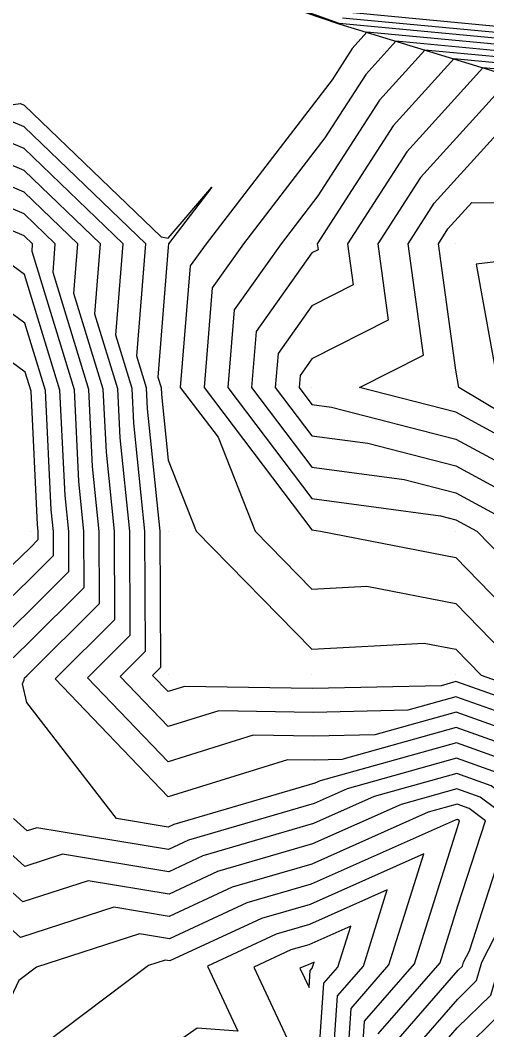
# Model space of a CAD drawing. Extents: x 2188792 to 2191981, y 386090 to 389710.
# Drawn here: x 2190439.9 to 2190472.3, y 387675.5 to 387745.7 of the extents above; entities that cross this region are included whole.
import ezdxf

# ---------------------------------------------------------------- set-up
doc = ezdxf.new("R2010")
doc.units = 0
for name, color, linetype in [('DTM Contours Major', 7, 'Continuous'), ('DTM Contours Minor', 7, 'Continuous'), ('Exist DTM QL2 LIDAR Elevation Point', 7, 'Continuous'), ('PH Exist DTM Breakline', 7, 'Continuous')]:
    doc.layers.add(name, color=color, linetype=linetype)

msp = doc.modelspace()

# ---------------------------------------------------------------- linework, layer by layer
at = {"layer": 'DTM Contours Major'}
for points in [[(2190473.385, 387744.429), (2190462.038, 387745.498), (2190450.531, 387749.68)], [(2190474.37, 387742.196), (2190472.03, 387742.417), (2190466.753, 387736.58), (2190462.626, 387730.174), (2190463.02, 387727.305), (2190460.151, 387725.851), (2190457.797, 387722.527), (2190457.603, 387720.173), (2190460.151, 387716.803), (2190464.041, 387716.283), (2190470.152, 387714.707), (2190478.535, 387710.172)], [(2190430.209, 387738.641), (2190439.885, 387739.93), (2190440.149, 387739.818), (2190449.665, 387730.659), (2190450.15, 387730.563), (2190453.199, 387734.103), (2190450.182, 387730.174), (2190450.169, 387730.156), (2190450.15, 387729.934), (2190449.439, 387720.884), (2190449.661, 387720.16), (2190449.684, 387719.683), (2190450.15, 387715.118), (2190452.105, 387710.172), (2190460.151, 387701.952), (2190467.946, 387702.378), (2190470.152, 387701.947), (2190471.911, 387700.137), (2190477.985, 387697.98)], [(2190474.154, 387694.026), (2190470.201, 387695.43), (2190460.728, 387692.787), (2190460.354, 387692.62), (2190450.541, 387689.751), (2190450.158, 387689.574), (2190446.55, 387690.167), (2190440.33, 387698.238), (2190440.016, 387699.532), (2190440.14, 387699.813), (2190440.172, 387699.952), (2190440.324, 387700.099), (2190445.383, 387705.14), (2190445.359, 387710.155), (2190444.898, 387714.661), (2190444.637, 387720.028), (2190442.146, 387728.178), (2190442.303, 387730.174), (2190440.149, 387732.247), (2190434.269, 387734.732)], [(2190463.413, 387670.098), (2190463.816, 387676.065), (2190467.283, 387680.046), (2190470.261, 387689.546), (2190470.409, 387690.006), (2190470.322, 387690.072), (2190470.256, 387690.095), (2190470.099, 387690.051), (2190460.091, 387685.596), (2190455.628, 387684.292), (2190450.252, 387681.804), (2190448.15, 387682.149), (2190441, 387679.823), (2190439.78, 387678.902), (2190435.505, 387669.89)], [(2190470.213, 387673.58), (2190473.571, 387676.873)]]:
    msp.add_lwpolyline(points, dxfattribs=at)
at = {"layer": 'DTM Contours Minor'}
for points in [[(2190462.268, 387745.905), (2190473.188, 387744.876), (2190475.342, 387744.062), (2190476.765, 387744.151), (2190486.279, 387741.72), (2190486.8, 387741.667), (2190487.044, 387741.615), (2190488.973, 387741.129), (2190493.341, 387738.259), (2190494.649, 387737.241), (2190497.32, 387734.3), (2190499.785, 387731.828), (2190500.711, 387731.108), (2190505.575, 387725.634), (2190506.092, 387725.036), (2190506.643, 387724.239), (2190512.988, 387716.22), (2190513.416, 387715.642), (2190517.489, 387709.188), (2190518.393, 387707.99), (2190522.399, 387701.721), (2190523.895, 387695.411), (2190526.397, 387697.276), (2190505.656, 387667.341)], [(2190462.498, 387746.311), (2190472.991, 387745.322), (2190475.441, 387744.397), (2190477.059, 387744.498), (2190486.228, 387742.155), (2190486.814, 387742.096), (2190487.09, 387742.037), (2190489.261, 387741.49), (2190493.475, 387738.721), (2190494.992, 387737.541), (2190497.569, 387734.704), (2190499.946, 387732.32), (2190501.095, 387731.426), (2190505.786, 387726.147), (2190506.448, 387725.381), (2190507.152, 387724.363), (2190513.271, 387716.63), (2190513.888, 387715.796), (2190517.815, 387709.573), (2190518.958, 387708.058), (2190522.821, 387702.013), (2190524.264, 387695.928), (2190527.013, 387697.977), (2190507.004, 387669.098)], [(2190473.582, 387743.982), (2190463.974, 387744.888), (2190462.948, 387743.753), (2190461.551, 387741.585), (2190452.788, 387730.174), (2190451.694, 387728.63), (2190450.997, 387720.173), (2190453.622, 387716.702), (2190456.202, 387710.172), (2190460.151, 387706.137), (2190463.977, 387706.346), (2190470.152, 387705.14), (2190475.075, 387700.076)], [(2190473.779, 387743.536), (2190465.988, 387744.27), (2190463.899, 387741.96), (2190461.056, 387737.546), (2190455.394, 387730.174), (2190453.22, 387727.104), (2190452.648, 387720.173), (2190460.151, 387710.251), (2190460.739, 387710.172), (2190470.152, 387708.333), (2190478.239, 387700.016)], [(2190473.976, 387743.089), (2190468.002, 387743.652), (2190464.851, 387740.167), (2190460.56, 387733.507), (2190458.001, 387730.174), (2190454.746, 387725.579), (2190454.3, 387720.173), (2190460.151, 387712.435), (2190469.083, 387711.241), (2190470.152, 387710.965), (2190471.618, 387710.172), (2190479.963, 387701.603)], [(2190474.173, 387742.643), (2190470.016, 387743.034), (2190465.802, 387738.374), (2190460.52, 387730.174), (2190460.578, 387729.747), (2190460.151, 387729.53), (2190456.271, 387724.053), (2190455.951, 387720.173), (2190460.151, 387714.619), (2190466.562, 387713.762), (2190470.152, 387712.836), (2190475.077, 387710.172)], [(2190474.044, 387741.799), (2190467.705, 387734.787), (2190464.733, 387730.174), (2190465.461, 387724.864), (2190460.151, 387722.171), (2190459.323, 387721.002), (2190459.254, 387720.173), (2190460.151, 387718.987), (2190461.52, 387718.804), (2190470.152, 387716.578), (2190477.985, 387712.341)], [(2190477.219, 387697.189), (2190470.157, 387699.697), (2190469.13, 387699.411), (2190460.179, 387699.217), (2190451.288, 387699.361), (2190450.15, 387699.006), (2190449.072, 387700.132), (2190449.642, 387700.701), (2190449.596, 387710.17), (2190448.727, 387718.679), (2190448.656, 387720.134), (2190447.981, 387722.343), (2190448.596, 387730.174), (2190440.149, 387738.304), (2190438.762, 387738.89)], [(2190468.656, 387732.994), (2190473.231, 387738.054), (2190486.059, 387737.958), (2190486.597, 387738.023), (2190486.753, 387737.907), (2190491.65, 387729.828), (2190493.024, 387726.019), (2190494.123, 387724.432), (2190496.168, 387721.658), (2190498.132, 387712.242), (2190490.154, 387711.643), (2190483.484, 387713.503), (2190480.153, 387712.686), (2190473.908, 387716.417), (2190470.152, 387718.449), (2190463.467, 387720.173), (2190467.902, 387722.423), (2190466.84, 387730.174), (2190468.656, 387732.994)], [(2190476.531, 387673.858), (2190478.377, 387680.17), (2190480.088, 387683.501), (2190488.321, 387690.147), (2190479.948, 387693.77), (2190476.453, 387696.398), (2190470.168, 387698.631), (2190466.826, 387697.698), (2190460.228, 387697.555), (2190453.673, 387697.661), (2190450.15, 387696.563), (2190446.811, 387700.05), (2190448.578, 387701.81), (2190448.537, 387710.166), (2190447.77, 387717.674), (2190447.651, 387720.107), (2190446.522, 387723.802), (2190447.023, 387730.174), (2190440.149, 387736.79), (2190437.639, 387737.851)], [(2190475.544, 387674.863), (2190477.097, 387680.17), (2190480.041, 387685.903), (2190485.249, 387690.107), (2190479.953, 387692.4), (2190475.686, 387695.607), (2190470.179, 387697.564), (2190464.523, 387695.986), (2190460.276, 387695.893), (2190456.057, 387695.962), (2190450.15, 387694.119), (2190444.549, 387699.968), (2190447.513, 387702.92), (2190447.478, 387710.162), (2190446.812, 387716.67), (2190446.647, 387720.081), (2190445.063, 387725.26), (2190445.449, 387730.174), (2190440.149, 387735.275), (2190436.516, 387736.811)], [(2190470.177, 387671.572), (2190474.558, 387675.868), (2190475.817, 387680.171), (2190479.994, 387688.305), (2190482.178, 387690.068), (2190479.957, 387691.029), (2190474.92, 387694.817), (2190470.19, 387696.497), (2190462.22, 387694.273), (2190460.325, 387694.232), (2190458.442, 387694.262), (2190450.15, 387691.676), (2190442.288, 387699.885), (2190446.448, 387704.03), (2190446.418, 387710.158), (2190445.855, 387715.665), (2190445.642, 387720.054), (2190443.604, 387726.719), (2190443.876, 387730.174), (2190440.149, 387733.761), (2190435.392, 387735.771)], [(2190469.608, 387731.201), (2190471.273, 387733.043), (2190475.943, 387733.008), (2190485.185, 387734.111), (2190487.862, 387732.126), (2190491.162, 387726.681), (2190492.088, 387724.114), (2190492.829, 387723.044), (2190494.208, 387721.174), (2190495.531, 387714.827), (2190490.154, 387714.423), (2190485.659, 387715.678), (2190480.153, 387714.327), (2190470.368, 387720.173), (2190470.152, 387721.379), (2190468.946, 387730.174), (2190469.608, 387731.201)], [(2190439.039, 387701.037), (2190440.383, 387702.328), (2190444.319, 387706.25), (2190444.3, 387710.151), (2190443.941, 387713.656), (2190443.633, 387720.002), (2190440.687, 387729.636), (2190440.729, 387730.174), (2190440.149, 387730.732), (2190433.146, 387733.692)], [(2190492.247, 387720.69), (2190491.535, 387721.655), (2190491.153, 387722.208), (2190490.675, 387723.533), (2190488.971, 387726.345), (2190483.773, 387730.199), (2190471.582, 387728.744), (2190473.114, 387720.173), (2190480.153, 387715.968), (2190487.833, 387717.852), (2190490.154, 387717.204), (2190492.931, 387717.413), (2190492.247, 387720.69)], [(2190437.907, 387702.122), (2190440.442, 387704.557), (2190443.254, 387707.359), (2190443.24, 387710.147), (2190442.984, 387712.651), (2190442.628, 387719.975), (2190440.165, 387728.03), (2190438.93, 387728.939)], [(2190436.775, 387703.207), (2190440.5, 387706.787), (2190442.189, 387708.469), (2190442.181, 387710.143), (2190442.027, 387711.647), (2190441.624, 387719.949), (2190440.191, 387724.634), (2190436.998, 387726.982)], [(2190435.642, 387704.292), (2190440.559, 387709.016), (2190441.124, 387709.579), (2190441.121, 387710.139), (2190441.07, 387710.642), (2190440.619, 387719.922), (2190440.217, 387721.238), (2190435.066, 387725.025)], [(2190467.599, 387672.544), (2190470.249, 387675.587), (2190472.585, 387677.878), (2190473.256, 387680.172), (2190476.506, 387686.5), (2190477.648, 387690.031), (2190473.387, 387693.235), (2190470.212, 387694.363), (2190462.602, 387692.239), (2190460.301, 387691.215), (2190451.558, 387688.659), (2190450.176, 387688.02), (2190441.014, 387689.525), (2190440.346, 387689.308), (2190439.407, 387690.159)], [(2190466.654, 387673.425), (2190470.286, 387677.595), (2190471.599, 387678.882), (2190471.976, 387680.172), (2190473.803, 387683.73), (2190475.838, 387690.025), (2190472.621, 387692.444), (2190470.223, 387693.296), (2190464.476, 387691.692), (2190460.249, 387689.811), (2190452.575, 387687.567), (2190450.195, 387686.466), (2190442.798, 387687.681), (2190440.193, 387686.834), (2190436.529, 387690.154)], [(2190465.708, 387674.305), (2190470.322, 387679.602), (2190470.612, 387679.887), (2190470.696, 387680.173), (2190471.1, 387680.96), (2190474.029, 387690.019), (2190471.854, 387691.653), (2190470.234, 387692.229), (2190466.351, 387691.145), (2190460.196, 387688.406), (2190453.593, 387686.475), (2190450.214, 387684.912), (2190444.582, 387685.837), (2190440.039, 387684.359), (2190433.651, 387690.149)], [(2190464.762, 387675.185), (2190469.06, 387680.12), (2190470.302, 387684.083), (2190472.219, 387690.012), (2190471.088, 387690.863), (2190470.245, 387691.162), (2190468.225, 387690.598), (2190460.143, 387687.001), (2190454.61, 387685.384), (2190450.233, 387683.358), (2190446.366, 387683.993), (2190439.885, 387681.885), (2190430.773, 387690.144)], [(2190462.407, 387670.087), (2190462.871, 387676.945), (2190465.506, 387679.972), (2190467.93, 387687.704), (2190460.038, 387684.192), (2190456.645, 387683.2), (2190450.271, 387680.25), (2190449.935, 387680.305), (2190448.791, 387679.933), (2190439.932, 387673.244)], [(2190461.402, 387670.077), (2190461.925, 387677.826), (2190463.73, 387679.898), (2190465.389, 387685.192), (2190459.986, 387682.787), (2190457.662, 387682.108), (2190452.881, 387679.895), (2190455.005, 387675.363), (2190452.176, 387675.565), (2190442.765, 387668.992)], [(2190460.431, 387670.583), (2190460.979, 387678.706), (2190461.953, 387679.824), (2190462.848, 387682.68), (2190459.933, 387681.382), (2190458.68, 387681.016), (2190456.101, 387679.822), (2190460.431, 387670.583)], [(2190459.953, 387678.398), (2190460.034, 387679.586), (2190460.176, 387679.75), (2190460.307, 387680.167), (2190459.881, 387679.977), (2190459.697, 387679.924), (2190459.32, 387679.749), (2190459.953, 387678.398)]]:
    msp.add_lwpolyline(points, dxfattribs=at)
at = {"layer": 'Exist DTM QL2 LIDAR Elevation Point'}
for p, q in [((2190440.149, 387740.175), (2190440.149, 387740.175)), ((2190440.149, 387730.174), (2190440.149, 387730.174)), ((2190450.15, 387730.174), (2190450.15, 387730.174)), ((2190460.151, 387730.174), (2190460.151, 387730.174)), ((2190470.152, 387730.174), (2190470.152, 387730.174)), ((2190440.227, 387719.912), (2190440.227, 387719.912)), ((2190450.15, 387720.173), (2190450.15, 387720.173)), ((2190460.151, 387720.173), (2190460.151, 387720.173)), ((2190470.152, 387720.173), (2190470.152, 387720.173)), ((2190440.589, 387710.137), (2190440.589, 387710.137)), ((2190450.15, 387710.172), (2190450.15, 387710.172)), ((2190460.151, 387710.172), (2190460.151, 387710.172)), ((2190470.152, 387710.172), (2190470.152, 387710.172)), ((2190450.15, 387700.171), (2190450.15, 387700.171)), ((2190460.151, 387700.171), (2190460.151, 387700.171)), ((2190470.152, 387700.171), (2190470.152, 387700.171)), ((2190440.316, 387699.814), (2190440.316, 387699.814)), ((2190460.364, 387692.893), (2190460.364, 387692.893)), ((2190440.399, 387690.161), (2190440.399, 387690.161)), ((2190450.15, 387690.17), (2190450.15, 387690.17)), ((2190470.257, 387690.005), (2190470.257, 387690.005)), ((2190450.274, 387679.954), (2190450.274, 387679.954)), ((2190459.872, 387679.737), (2190459.872, 387679.737)), ((2190470.332, 387680.173), (2190470.332, 387680.173))]:
    msp.add_line(p, q, dxfattribs=at)
at = {"layer": 'PH Exist DTM Breakline'}
msp.add_lwpolyline([(2190430.148, 387760.177), (2190437.61, 387754.298), (2190444.699, 387751.543), (2190450.143, 387749.535), (2190462.03, 387745.484), (2190474.624, 387741.621)], dxfattribs=at)

doc.saveas('drawing.dxf')
